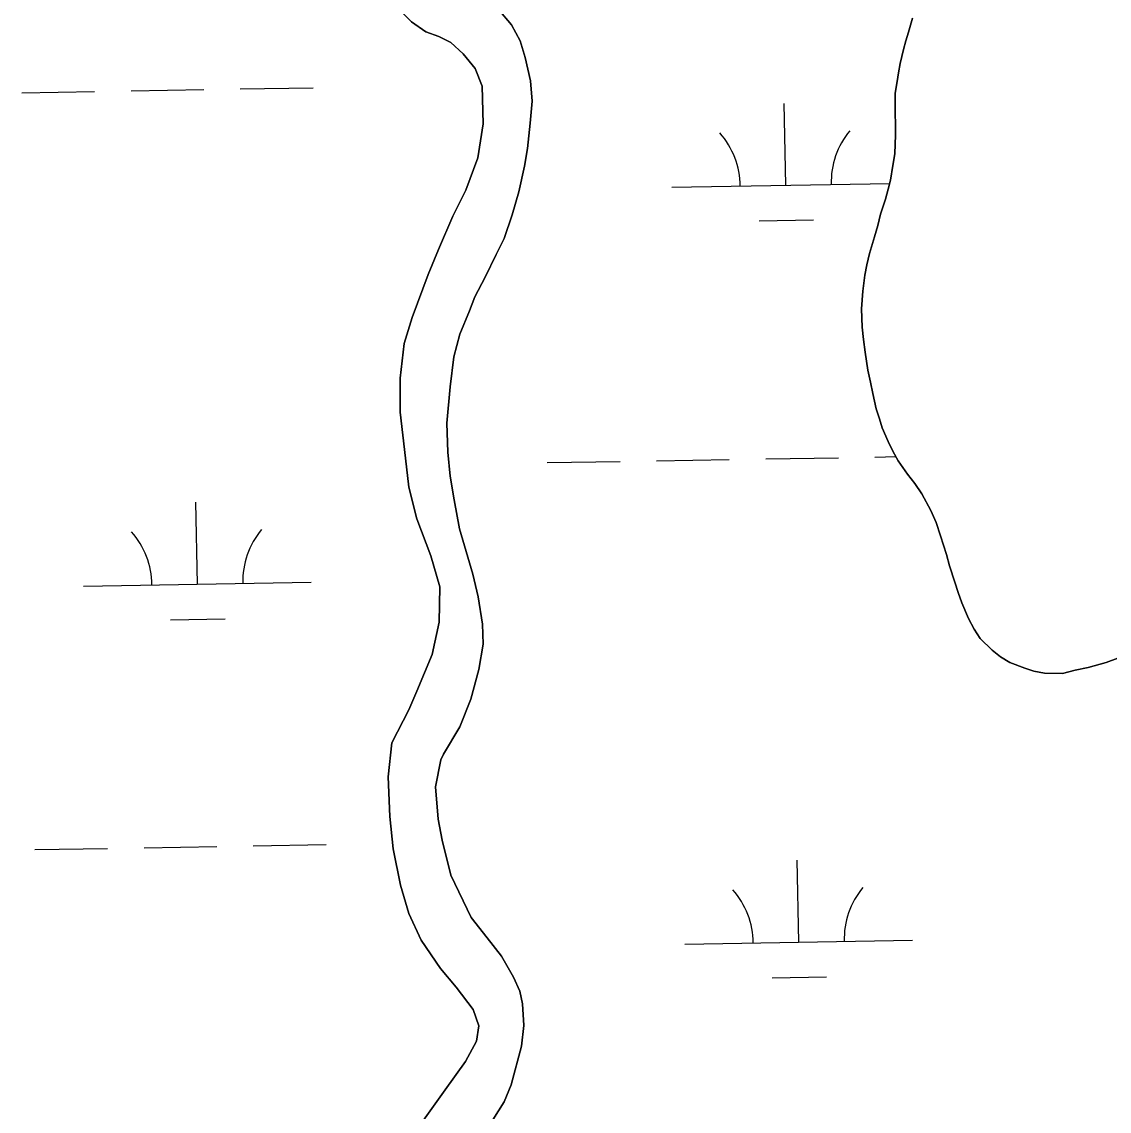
# Model space of a CAD drawing. Extents: x 3887375 to 3925618, y 296674 to 322633.
# Drawn here: x 3911893.6 to 3912371.3, y 303789.1 to 304267.9 of the extents above; entities that cross this region are included whole.
import ezdxf

# ---------------------------------------------------------------- set-up
doc = ezdxf.new("R2010")
doc.units = 0
doc.layers.add('V-TOPO-SHOR', color=7, linetype='Continuous')
doc.layers.add('V-WETL-SWMP', color=7, linetype='Continuous')

msp = doc.modelspace()

# ---------------------------------------------------------------- linework, layer by layer
at = {"layer": 'V-TOPO-SHOR'}
for points in [[(3912068.68, 303783.21), (3912079.63, 303798.54), (3912088.47, 303811.02), (3912093.41, 303819.93), (3912094.45, 303826.69), (3912091.93, 303833.79), (3912084.42, 303843.71), (3912077.63, 303851.86), (3912069.05, 303864.26), (3912063.67, 303875.97), (3912060.06, 303888.4), (3912056.8, 303904.38), (3912055.31, 303918.59), (3912054.53, 303936.01), (3912056.25, 303950.94), (3912063.65, 303965.55), (3912067.17, 303973.74), (3912073.86, 303989.76), (3912077, 304003.99), (3912077.29, 304019.64), (3912073.32, 304033.13), (3912067.21, 304049.45), (3912063.59, 304063.3), (3912062.12, 304076.09), (3912059.9, 304096.35), (3912059.84, 304111.28), (3912061.55, 304126.57), (3912065.06, 304137.96), (3912072.09, 304156.82), (3912076.66, 304167.86), (3912083, 304182.47), (3912088.64, 304193.86), (3912093.92, 304208.1), (3912096.34, 304223.04), (3912095.92, 304239.57), (3912092.86, 304247.38), (3912087.5, 304253.75), (3912082.15, 304258.71), (3912076.81, 304261.35), (3912071.11, 304263.46), (3912064.87, 304267.88), (3912057.02, 304275.67)], [(3912103.1, 304273.27), (3912108.82, 304266.54), (3912112.58, 304259.45), (3912114.74, 304252.17), (3912117.09, 304241.87), (3912117.84, 304232.99), (3912117, 304223.39), (3912115.8, 304212.18), (3912114.41, 304204.36), (3912111.97, 304193.15), (3912108.99, 304183.01), (3912105.48, 304172.68), (3912101.95, 304165.56), (3912097.2, 304155.59), (3912092.61, 304147.04), (3912090.33, 304140.81), (3912086.1, 304130.66), (3912083.48, 304120.69), (3912081.76, 304107.53), (3912080.4, 304091.53), (3912080.81, 304078.74), (3912081.74, 304068.25), (3912083.56, 304057.78), (3912085.93, 304044.99), (3912088.81, 304035.05), (3912091.7, 304025.1), (3912094.05, 304015.16), (3912096.06, 304003.09), (3912096.27, 303994.38), (3912094.36, 303983.17), (3912090.86, 303970.18), (3912086.11, 303958.08), (3912078.88, 303945.96), (3912077.64, 303943.47), (3912075.38, 303931.73), (3912076.51, 303917.51), (3912078.32, 303908.28), (3912082.12, 303892.83), (3912091.09, 303874.21), (3912098.06, 303865.35), (3912104.31, 303857.2), (3912109.68, 303847.98), (3912112.37, 303841.95), (3912113.64, 303836.27), (3912114.21, 303826.85), (3912113.18, 303817.78), (3912108.63, 303800.7), (3912105.46, 303793.22), (3912097.35, 303780.21)], [(3912375.15, 303988.29), (3912370.01, 303986.31), (3912362.02, 303984.15), (3912356.34, 303982.88), (3912350.84, 303981.43), (3912342.84, 303981.58), (3912338.21, 303982.45), (3912334.3, 303983.85), (3912327.71, 303986.31), (3912323.61, 303988.78), (3912319.87, 303991.79), (3912314.69, 303996.92), (3912312.01, 304001), (3912309.5, 304005.61), (3912306.63, 304012.53), (3912305.01, 304017.14), (3912303.57, 304021.58), (3912301.23, 304028.85), (3912299.79, 304033.83), (3912297.27, 304041.99), (3912295.29, 304047.85), (3912292.95, 304053.17), (3912289.01, 304060.44), (3912285.97, 304065.04), (3912282.76, 304069.12), (3912278.64, 304074.97), (3912276.32, 304079.22), (3912274.17, 304083.48), (3912271.65, 304089.51), (3912270.39, 304093.41), (3912268.95, 304097.85), (3912267.5, 304104.6), (3912266.42, 304109.57), (3912265.33, 304114.72), (3912264.05, 304122.71), (3912263.31, 304128.22), (3912262.76, 304133.73), (3912262.55, 304141.72), (3912263.05, 304149.54), (3912263.91, 304156.48), (3912264.78, 304161.1), (3912266, 304166.08), (3912268.28, 304173.38), (3912269.68, 304178.36), (3912270.91, 304183.34), (3912273.01, 304189.93), (3912274.23, 304194.38), (3912275.29, 304198.29), (3912276.33, 304204.69), (3912277.19, 304209.85), (3912277.35, 304214.11), (3912277.51, 304218.03), (3912277.5, 304222.11), (3912277.29, 304228.33), (3912277.28, 304232.24), (3912277.26, 304236.51), (3912278.12, 304241.66), (3912278.82, 304245.4), (3912279.52, 304249.49), (3912280.91, 304255.72), (3912281.96, 304259.45), (3912283.19, 304263.37), (3912284.94, 304269.42)]]:
    msp.add_lwpolyline(points, dxfattribs=at)
at = {"layer": 'V-WETL-SWMP'}
for p, q in [((3912108.82, 304266.54), (3912103.1, 304273.27)), ((3912064.87, 304267.88), (3912071.11, 304263.46)), ((3912112.58, 304259.45), (3912108.82, 304266.54)), ((3912284.94, 304269.42), (3912283.19, 304263.37)), ((3912071.11, 304263.46), (3912076.81, 304261.35)), ((3912076.81, 304261.35), (3912082.15, 304258.71)), ((3912283.19, 304263.37), (3912281.96, 304259.45)), ((3912082.15, 304258.71), (3912087.5, 304253.76)), ((3912114.74, 304252.17), (3912112.58, 304259.45)), ((3912281.96, 304259.45), (3912280.91, 304255.72)), ((3912087.5, 304253.76), (3912092.86, 304247.38)), ((3912117.1, 304241.87), (3912114.74, 304252.17)), ((3912280.91, 304255.72), (3912279.51, 304249.49)), ((3912092.86, 304247.38), (3912095.92, 304239.57)), ((3912279.51, 304249.49), (3912278.82, 304245.4)), ((3912278.82, 304245.4), (3912278.12, 304241.66)), ((3911941.62, 304237.52), (3911973.61, 304238.07)), ((3911989.61, 304238.35), (3912021.61, 304238.9)), ((3912095.92, 304239.57), (3912096.34, 304223.04)), ((3912117.84, 304232.99), (3912117.1, 304241.87)), ((3912278.12, 304241.66), (3912277.26, 304236.51)), ((3911893.63, 304236.7), (3911925.62, 304237.25)), ((3912117, 304223.39), (3912117.84, 304232.99)), ((3912277.26, 304236.51), (3912277.28, 304232.24)), ((3912229.22, 304196.02), (3912228.6, 304232.02)), ((3912277.28, 304232.24), (3912277.29, 304228.33)), ((3912277.29, 304228.33), (3912277.5, 304222.11)), ((3912096.34, 304223.04), (3912093.91, 304208.1)), ((3912115.8, 304212.18), (3912117, 304223.39)), ((3912277.5, 304222.11), (3912277.51, 304218.03)), ((3912277.35, 304214.11), (3912277.19, 304209.85)), ((3912277.51, 304218.03), (3912277.35, 304214.11)), ((3912114.41, 304204.36), (3912115.8, 304212.18)), ((3912277.19, 304209.85), (3912276.33, 304204.69)), ((3912093.91, 304208.1), (3912088.64, 304193.86)), ((3912111.97, 304193.15), (3912114.41, 304204.36)), ((3912276.33, 304204.69), (3912275.29, 304198.29)), ((3912179.23, 304195.17), (3912274.89, 304196.81)), ((3912274.23, 304194.38), (3912273.01, 304189.93)), ((3912275.29, 304198.29), (3912274.23, 304194.38)), ((3912088.64, 304193.86), (3912083, 304182.47)), ((3912108.99, 304183.01), (3912111.97, 304193.15)), ((3912273.01, 304189.93), (3912270.91, 304183.34)), ((3912083, 304182.47), (3912076.67, 304167.86)), ((3912105.48, 304172.68), (3912108.99, 304183.01)), ((3912217.48, 304180.39), (3912241.48, 304180.8)), ((3912270.91, 304183.34), (3912269.68, 304178.36)), ((3912269.68, 304178.36), (3912268.28, 304173.38)), ((3912101.95, 304165.56), (3912105.48, 304172.68)), ((3912268.28, 304173.38), (3912266, 304166.08)), ((3912076.67, 304167.86), (3912072.09, 304156.83)), ((3912097.2, 304155.59), (3912101.95, 304165.56)), ((3912266, 304166.08), (3912264.78, 304161.1)), ((3912264.78, 304161.1), (3912263.91, 304156.48)), ((3912072.09, 304156.83), (3912065.06, 304137.96)), ((3912263.91, 304156.48), (3912263.05, 304149.54)), ((3912092.61, 304147.04), (3912097.2, 304155.59)), ((3912090.33, 304140.81), (3912092.61, 304147.04)), ((3912263.05, 304149.54), (3912262.55, 304141.72)), ((3912262.55, 304141.72), (3912262.76, 304133.73)), ((3912065.06, 304137.96), (3912061.55, 304126.57)), ((3912086.1, 304130.66), (3912090.33, 304140.81)), ((3912262.76, 304133.73), (3912263.32, 304128.22)), ((3912083.48, 304120.69), (3912086.1, 304130.66)), ((3912263.32, 304128.22), (3912264.05, 304122.71)), ((3912061.55, 304126.57), (3912059.84, 304111.27)), ((3912264.05, 304122.71), (3912265.33, 304114.72)), ((3912081.75, 304107.53), (3912083.48, 304120.69)), ((3912265.33, 304114.72), (3912266.42, 304109.57)), ((3912059.84, 304111.27), (3912059.9, 304096.34)), ((3912266.42, 304109.57), (3912267.5, 304104.6)), ((3912080.4, 304091.53), (3912081.75, 304107.53)), ((3912267.5, 304104.6), (3912268.95, 304097.85)), ((3912059.9, 304096.34), (3912062.12, 304076.09)), ((3912268.95, 304097.85), (3912270.39, 304093.41)), ((3912080.81, 304078.74), (3912080.4, 304091.53)), ((3912270.39, 304093.41), (3912271.65, 304089.51)), ((3912271.65, 304089.51), (3912274.17, 304083.48)), ((3912274.17, 304083.48), (3912276.32, 304079.22)), ((3912062.12, 304076.09), (3912063.6, 304063.3)), ((3912081.74, 304068.25), (3912080.81, 304078.74)), ((3912124.45, 304074.14), (3912156.45, 304074.69)), ((3912172.44, 304074.96), (3912204.44, 304075.51)), ((3912220.44, 304075.79), (3912252.43, 304076.33)), ((3912268.43, 304076.61), (3912277.66, 304076.77)), ((3912276.32, 304079.22), (3912278.65, 304074.97)), ((3912278.65, 304074.97), (3912282.76, 304069.12)), ((3912083.56, 304057.78), (3912081.74, 304068.25)), ((3912282.76, 304069.12), (3912285.97, 304065.04)), ((3912285.97, 304065.04), (3912289.01, 304060.44)), ((3912063.6, 304063.3), (3912067.21, 304049.45)), ((3912289.01, 304060.44), (3912292.95, 304053.17)), ((3911970.75, 304020.75), (3911970.13, 304056.74)), ((3912085.93, 304044.99), (3912083.56, 304057.78)), ((3912292.95, 304053.17), (3912295.29, 304047.85)), ((3912067.21, 304049.45), (3912073.32, 304033.13)), ((3912295.29, 304047.85), (3912297.27, 304041.99)), ((3912088.81, 304035.05), (3912085.93, 304044.99)), ((3912297.27, 304041.99), (3912299.79, 304033.83)), ((3912073.32, 304033.13), (3912077.29, 304019.64)), ((3912091.7, 304025.11), (3912088.81, 304035.05)), ((3912299.79, 304033.83), (3912301.23, 304028.85)), ((3912301.23, 304028.85), (3912303.57, 304021.58)), ((3912094.05, 304015.16), (3912091.7, 304025.11)), ((3911920.76, 304019.89), (3912020.74, 304021.61)), ((3912077.29, 304019.64), (3912077, 304003.99)), ((3912303.57, 304021.58), (3912305.01, 304017.14)), ((3912305.01, 304017.14), (3912306.63, 304012.53)), ((3912096.06, 304003.09), (3912094.05, 304015.16)), ((3912306.63, 304012.53), (3912309.5, 304005.61)), ((3911959.02, 304005.12), (3911983.01, 304005.53)), ((3912077, 304003.99), (3912073.86, 303989.76)), ((3912096.27, 303994.38), (3912096.06, 304003.09)), ((3912309.5, 304005.61), (3912312.01, 304001)), ((3912312.01, 304001), (3912314.69, 303996.92)), ((3912094.36, 303983.17), (3912096.27, 303994.38)), ((3912314.69, 303996.92), (3912319.87, 303991.79)), ((3912073.86, 303989.76), (3912067.17, 303973.74)), ((3912319.87, 303991.79), (3912323.61, 303988.78)), ((3912323.61, 303988.78), (3912327.71, 303986.31)), ((3912327.71, 303986.31), (3912334.3, 303983.85)), ((3912334.3, 303983.85), (3912338.21, 303982.45)), ((3912356.34, 303982.88), (3912362.02, 303984.15)), ((3912362.02, 303984.15), (3912370.01, 303986.31)), ((3912370.01, 303986.31), (3912375.15, 303988.29)), ((3912090.86, 303970.18), (3912094.36, 303983.17)), ((3912338.21, 303982.45), (3912342.84, 303981.58)), ((3912342.84, 303981.58), (3912350.84, 303981.43)), ((3912350.84, 303981.43), (3912356.34, 303982.88)), ((3912067.17, 303973.74), (3912063.65, 303965.55)), ((3912086.11, 303958.08), (3912090.86, 303970.18)), ((3912063.65, 303965.55), (3912056.25, 303950.94)), ((3912078.88, 303945.96), (3912086.11, 303958.08)), ((3912056.25, 303950.94), (3912054.53, 303936.01)), ((3912077.64, 303943.47), (3912078.88, 303945.96)), ((3912075.38, 303931.73), (3912077.64, 303943.47)), ((3912054.53, 303936.01), (3912055.31, 303918.59)), ((3912076.51, 303917.51), (3912075.38, 303931.73)), ((3912055.31, 303918.59), (3912056.8, 303904.38)), ((3912078.32, 303908.28), (3912076.51, 303917.51)), ((3912082.12, 303892.83), (3912078.32, 303908.28)), ((3911899.34, 303904.08), (3911931.33, 303904.62)), ((3911947.33, 303904.9), (3911979.32, 303905.45)), ((3911995.32, 303905.72), (3912027.32, 303906.27)), ((3912056.8, 303904.38), (3912060.06, 303888.4)), ((3912234.93, 303863.4), (3912234.31, 303899.39)), ((3912091.09, 303874.21), (3912082.12, 303892.83)), ((3912060.06, 303888.4), (3912063.67, 303875.97)), ((3912063.67, 303875.97), (3912069.05, 303864.26)), ((3912098.06, 303865.35), (3912091.09, 303874.21)), ((3912069.05, 303864.26), (3912077.63, 303851.86)), ((3912104.31, 303857.2), (3912098.06, 303865.35)), ((3912184.93, 303862.54), (3912284.92, 303864.26)), ((3912109.68, 303847.98), (3912104.31, 303857.2)), ((3912077.63, 303851.86), (3912084.42, 303843.71)), ((3912112.37, 303841.95), (3912109.68, 303847.98)), ((3912223.19, 303847.76), (3912247.19, 303848.18)), ((3912084.42, 303843.71), (3912091.93, 303833.79)), ((3912113.64, 303836.27), (3912112.37, 303841.95)), ((3912114.21, 303826.85), (3912113.64, 303836.27)), ((3912091.93, 303833.79), (3912094.45, 303826.69)), ((3912094.45, 303826.69), (3912093.41, 303819.93)), ((3912113.18, 303817.78), (3912114.21, 303826.85)), ((3912093.41, 303819.93), (3912088.47, 303811.02)), ((3912108.63, 303800.7), (3912113.18, 303817.78)), ((3912088.47, 303811.02), (3912079.63, 303798.54)), ((3912079.63, 303798.54), (3912068.68, 303783.21)), ((3912105.47, 303793.22), (3912108.63, 303800.7)), ((3912097.35, 303780.21), (3912105.47, 303793.22))]:
    msp.add_line(p, q, dxfattribs=at)
for centre, start, end in [((3912173.97, 304195.55), 0.2115, 41.7552), ((3912284.44, 304197.45), 140.2115, 181.7552), ((3911915.51, 304020.28), 0.2115, 41.7552), ((3912025.98, 304022.17), 140.2115, 181.7552), ((3912179.68, 303862.93), 0.2115, 41.7552), ((3912290.15, 303864.82), 140.2115, 181.7552)]:
    msp.add_arc(centre, 35.25, start, end, dxfattribs=at)

doc.saveas('drawing.dxf')
